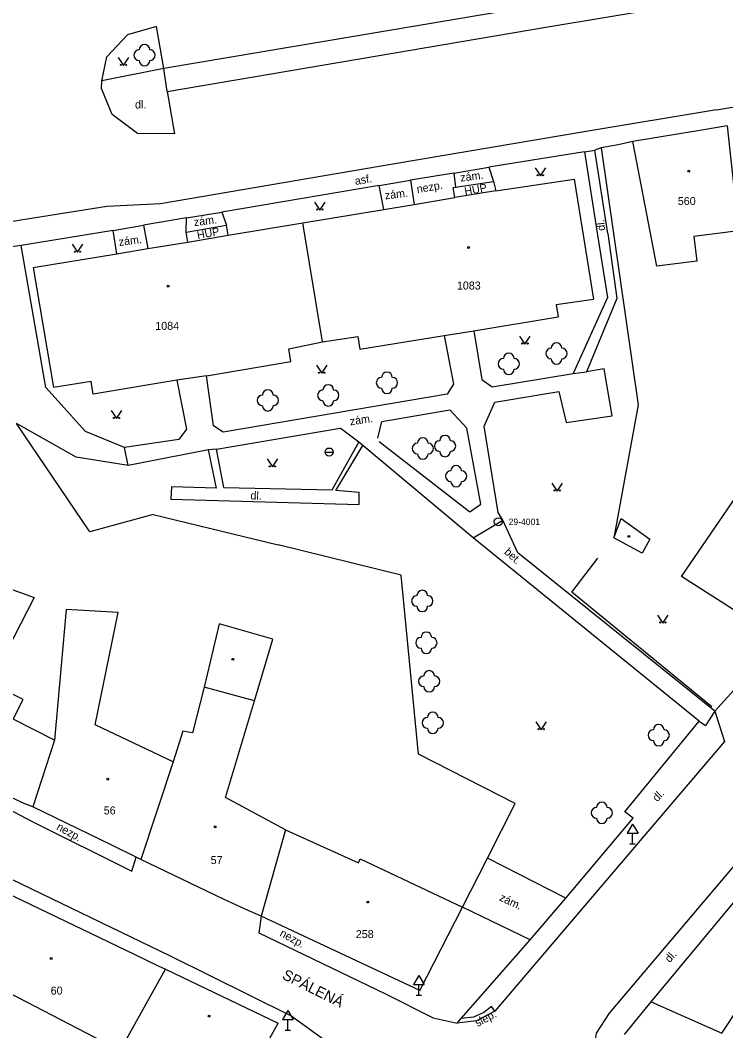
# Model space of a CAD drawing. Extents: x -794191 to -788944, y -1117087 to -1105044.
# Drawn here: x -791320.5 to -791254.3, y -1110428.4 to -1110333.6 of the extents above; entities that cross this region are included whole.
import ezdxf

# ---------------------------------------------------------------- set-up
doc = ezdxf.new("R2010")
doc.units = 0
for name, color, linetype in [('Doplněk polohopisu', 7, 'Continuous'), ('Doplňkové značky', 7, 'Continuous'), ('Hranice - ploty_ zdi', 7, 'Continuous'), ('Komunikace', 7, 'Continuous'), ('Názvy ulic_ silnic_ žel_', 7, 'Continuous'), ('Pomocné popisy', 7, 'Continuous'), ('Stavební objekty', 7, 'Continuous'), ('temporary_level_1', 7, 'Continuous'), ('Zeleň', 7, 'Continuous'), ('Značky druhů budov', 7, 'Continuous'), ('Značky druhů pozemků', 7, 'Continuous'), ('Čísla popisná', 7, 'Continuous')]:
    doc.layers.add(name, color=color, linetype=linetype)

msp = doc.modelspace()

# ---------------------------------------------------------------- linework, layer by layer
at = {"layer": 'Doplněk polohopisu'}
for p, q in [((-791307.01, -1110338.15), (-791312.8, -1110339.3)), ((-791306.69, -1110340.3), (-791307.01, -1110338.15)), ((-791267.58, -1110345.97), (-791266.61, -1110345.82)), ((-791266.01, -1110345.58), (-791266.61, -1110345.82)), ((-791265.4, -1110353.63), (-791266.61, -1110345.82)), ((-791267.58, -1110345.97), (-791266.37, -1110353.78)), ((-791279.84, -1110347.97), (-791276.56, -1110347.41)), ((-791286.82, -1110349.11), (-791283.89, -1110348.63)), ((-791279.84, -1110347.97), (-791279.67, -1110349.27)), ((-791304.86, -1110352.14), (-791301.55, -1110351.61)), ((-791311.75, -1110353.34), (-791320.37, -1110354.74)), ((-791311.75, -1110353.34), (-791308.89, -1110352.85)), ((-791311.41, -1110355.51), (-791311.75, -1110353.34)), ((-791320.37, -1110354.74), (-791324.77, -1110355.39)), ((-791268.64, -1110366.75), (-791267.41, -1110366.59)), ((-791302.34, -1110371.65), (-791302.99, -1110366.96)), ((-791275.99, -1110369.44), (-791269.99, -1110368.44)), ((-791269.99, -1110368.44), (-791269.31, -1110371.32)), ((-791276.99, -1110371.68), (-791275.99, -1110369.44)), ((-791278.62, -1110371.88), (-791280.19, -1110370.15)), ((-791269.31, -1110371.32), (-791265, -1110370.72)), ((-791288.72, -1110373.18), (-791290.49, -1110371.87)), ((-791277.29, -1110378.99), (-791278.62, -1110371.88)), ((-791275.67, -1110379.78), (-791276.99, -1110371.68)), ((-791291.24, -1110377.65), (-791288.72, -1110373.18)), ((-791288.34, -1110373.48), (-791288.72, -1110373.18)), ((-791286.83, -1110373.1), (-791278.34, -1110379.7)), ((-791310.35, -1110375.38), (-791310.69, -1110373.69)), ((-791302.05, -1110373.82), (-791302.82, -1110373.91)), ((-791290.88, -1110377.71), (-791288.34, -1110373.48)), ((-791306.29, -1110377.36), (-791306.35, -1110378.53)), ((-791302.06, -1110377.48), (-791306.29, -1110377.36)), ((-791301.38, -1110377.42), (-791291.24, -1110377.65)), ((-791288.69, -1110377.89), (-791290.88, -1110377.71)), ((-791288.7, -1110379.02), (-791288.69, -1110377.89)), ((-791306.35, -1110378.53), (-791288.7, -1110379.02)), ((-791278.34, -1110379.7), (-791277.29, -1110378.99)), ((-791278, -1110382.14), (-791275.24, -1110380.49)), ((-791255.36, -1110398.4), (-791273.84, -1110383.54)), ((-791255.36, -1110398.4), (-791256.24, -1110399.72)), ((-791269.34, -1110415.92), (-791263.03, -1110408.42)), ((-791269.34, -1110415.92), (-791276.67, -1110412.17)), ((-791272.68, -1110419.82), (-791269.34, -1110415.92)), ((-791272.68, -1110419.82), (-791279.02, -1110416.77))]:
    msp.add_line(p, q, dxfattribs=at)
for points in [[(-791267.58, -1110345.97), (-791276.56, -1110347.41), (-791276.1, -1110348.75)], [(-791279.84, -1110347.97), (-791283.89, -1110348.63), (-791283.53, -1110350.89)], [(-791286.38, -1110351.37), (-791286.82, -1110349.11), (-791301.55, -1110351.61), (-791301.12, -1110352.85)], [(-791304.9, -1110353.5), (-791304.86, -1110352.14), (-791308.89, -1110352.85), (-791308.5, -1110355.04)], [(-791266.37, -1110353.78), (-791265.43, -1110359.63), (-791268.64, -1110366.75)], [(-791265.4, -1110353.63), (-791264.56, -1110359.7), (-791267.41, -1110366.59)], [(-791314.35, -1110372.19), (-791318.07, -1110368.05), (-791320.37, -1110354.74)], [(-791277.95, -1110362.73), (-791277.19, -1110367.3), (-791276.25, -1110367.98), (-791268.64, -1110366.75)], [(-791280.72, -1110363.18), (-791279.85, -1110367.74), (-791280.45, -1110368.67), (-791301.43, -1110372.24), (-791302.34, -1110371.65)], [(-791265, -1110370.72), (-791265.74, -1110366.31), (-791267.41, -1110366.59)], [(-791305.79, -1110367.38), (-791304.86, -1110371.96), (-791305.6, -1110372.94), (-791310.69, -1110373.69), (-791314.35, -1110372.19)], [(-791286.96, -1110372.79), (-791286.56, -1110371.24), (-791280.19, -1110370.15)], [(-791302.06, -1110377.48), (-791302.82, -1110373.91), (-791310.35, -1110375.38), (-791315.2, -1110374.59), (-791320.8, -1110371.44)], [(-791301.38, -1110377.42), (-791302.05, -1110373.82), (-791290.49, -1110371.87)], [(-791256.83, -1110399.33), (-791278, -1110382.14), (-791288.34, -1110373.48)], [(-791273.84, -1110383.54), (-791275.24, -1110380.49), (-791275.67, -1110379.78)], [(-791263.03, -1110408.42), (-791263.81, -1110407.82), (-791256.83, -1110399.33), (-791256.24, -1110399.72)], [(-791279.51, -1110427.62), (-791279.15, -1110427.21), (-791272.68, -1110419.82)], [(-791275.99, -1110426.52), (-791276.29, -1110426.07), (-791277.03, -1110426.63), (-791277.97, -1110427.06), (-791279.15, -1110427.21)]]:
    msp.add_lwpolyline(points, dxfattribs=at)
at = {"layer": 'Doplňkové značky'}
for p, q in [((-791291.885, -1110374.1), (-791291.135, -1110374.1)), ((-791263.07, -1110408.974), (-791263.57, -1110409.84)), ((-791263.07, -1110408.974), (-791262.57, -1110409.84)), ((-791263.57, -1110409.84), (-791262.57, -1110409.84)), ((-791263.07, -1110410.84), (-791263.07, -1110409.84)), ((-791263.32, -1110410.84), (-791262.82, -1110410.84)), ((-791283.1, -1110423.154), (-791283.6, -1110424.02)), ((-791283.1, -1110423.154), (-791282.6, -1110424.02)), ((-791283.6, -1110424.02), (-791282.6, -1110424.02)), ((-791283.1, -1110425.02), (-791283.1, -1110424.02)), ((-791283.35, -1110425.02), (-791282.85, -1110425.02)), ((-791295.37, -1110426.434), (-791295.87, -1110427.3)), ((-791295.87, -1110427.3), (-791294.87, -1110427.3)), ((-791295.37, -1110426.434), (-791294.87, -1110427.3)), ((-791295.37, -1110428.3), (-791295.37, -1110427.3)), ((-791295.62, -1110428.3), (-791295.12, -1110428.3))]:
    msp.add_line(p, q, dxfattribs=at)
msp.add_circle((-791291.51, -1110374.1), 0.375, dxfattribs=at)
at = {"layer": 'Hranice - ploty_ zdi'}
for p, q in [((-791264.44, -1110345.31), (-791266.01, -1110345.58)), ((-791266.01, -1110345.58), (-791262.54, -1110369.69)), ((-791263.05, -1110345), (-791264.44, -1110345.31)), ((-791262.54, -1110369.69), (-791264.83, -1110382.15)), ((-791313.94, -1110381.58), (-791320.8, -1110371.44)), ((-791308.01, -1110379.96), (-791313.94, -1110381.58)), ((-791284.77, -1110385.65), (-791296.3, -1110382.81)), ((-791283.15, -1110402.43), (-791284.77, -1110385.65)), ((-791274.09, -1110407.05), (-791283.15, -1110402.43)), ((-791276.67, -1110412.17), (-791274.09, -1110407.05)), ((-791279.02, -1110416.77), (-791276.67, -1110412.17))]:
    msp.add_line(p, q, dxfattribs=at)
msp.add_lwpolyline([(-791255.64, -1110397.98), (-791268.76, -1110387.25), (-791266.34, -1110384.04)], dxfattribs=at)
at = {"layer": 'Komunikace'}
for p, q in [((-791271.03, -1110334.25), (-791239.46, -1110328.99)), ((-791271.22, -1110332.11), (-791307.01, -1110338.15)), ((-791307.7, -1110334.21), (-791310.4, -1110335)), ((-791307.01, -1110338.15), (-791307.7, -1110334.21)), ((-791306.69, -1110340.3), (-791271.03, -1110334.25)), ((-791310.4, -1110335), (-791312.33, -1110337.07)), ((-791312.8, -1110339.3), (-791312.33, -1110337.07)), ((-791255.2, -1110342.02), (-791251.93, -1110341.47)), ((-791255.36, -1110398.4), (-791252.72, -1110395.44)), ((-791255.36, -1110398.4), (-791254.47, -1110401.24)), ((-791254.47, -1110401.24), (-791275.99, -1110426.52)), ((-791286.24, -1110424.9), (-791281.75, -1110427.15)), ((-791281.75, -1110427.15), (-791279.51, -1110427.62))]:
    msp.add_line(p, q, dxfattribs=at)
for points in [[(-791306.69, -1110340.3), (-791305.99, -1110344.29), (-791309.46, -1110344.25), (-791311.85, -1110342.46), (-791312.83, -1110340.02), (-791312.8, -1110339.3)], [(-791255.2, -1110342.02), (-791267.42, -1110344.05), (-791285.53, -1110347.13), (-791307.32, -1110350.84), (-791312.35, -1110351.08), (-791339.49, -1110355.39)], [(-791354.35, -1110391.15), (-791331.79, -1110402.16), (-791319.34, -1110408.72), (-791310.01, -1110413.39), (-791309.59, -1110412.08)], [(-791265.25, -1110426.71), (-791246.44, -1110404.49), (-791244.42, -1110405.28)], [(-791289.35, -1110431.09), (-791295.1, -1110426.94), (-791306.38, -1110421.34), (-791325.01, -1110412.36), (-791330.66, -1110409.29), (-791334.64, -1110406.9), (-791335.73, -1110407.62)], [(-791297.87, -1110417.6), (-791298.11, -1110419.16), (-791286.24, -1110424.9)], [(-791275.99, -1110426.52), (-791277.71, -1110427.43), (-791279.51, -1110427.62)], [(-791266.72, -1110430.06), (-791266.45, -1110428.58), (-791265.25, -1110426.71)]]:
    msp.add_lwpolyline(points, dxfattribs=at)
at = {"layer": 'Stavební objekty'}
for p, q in [((-791256.59, -1110343.92), (-791263.05, -1110345)), ((-791254.22, -1110343.52), (-791256.59, -1110343.92)), ((-791260.81, -1110356.68), (-791263.05, -1110345)), ((-791279.72, -1110350.26), (-791279.89, -1110349.31)), ((-791304.9, -1110353.5), (-791301.12, -1110352.85)), ((-791300.96, -1110353.79), (-791301.12, -1110352.85)), ((-791300.96, -1110353.79), (-791293.96, -1110352.63)), ((-791292.14, -1110363.77), (-791293.96, -1110352.63)), ((-791304.74, -1110354.42), (-791304.9, -1110353.5)), ((-791304.74, -1110354.42), (-791300.96, -1110353.79)), ((-791319.23, -1110356.8), (-791317.35, -1110368.04)), ((-791270.25, -1110360.26), (-791266.74, -1110359.76)), ((-791270.25, -1110360.26), (-791270.06, -1110361.44)), ((-791258.48, -1110385.77), (-791249.13, -1110372.06)), ((-791308.01, -1110379.96), (-791296.3, -1110382.81)), ((-791250.02, -1110391.18), (-791258.48, -1110385.77)), ((-791317.25, -1110401.11), (-791319.27, -1110407.37)), ((-791306.11, -1110403.14), (-791309.15, -1110412.28)), ((-791295.61, -1110409.5), (-791297.87, -1110417.6)), ((-791288.61, -1110412.23), (-791279.02, -1110416.77)), ((-791283.01, -1110424.57), (-791279.02, -1110416.77)), ((-791283.01, -1110424.57), (-791297.87, -1110417.6)), ((-791311.1, -1110430.19), (-791306.83, -1110422.56)), ((-791306.83, -1110422.56), (-791296.3, -1110427.63)), ((-791300.31, -1110434.92), (-791296.3, -1110427.63))]:
    msp.add_line(p, q, dxfattribs=at)
for points in [[(-791254.22, -1110343.52), (-791253.14, -1110353.37), (-791257.34, -1110353.89), (-791257.05, -1110356.21), (-791260.81, -1110356.68)], [(-791275.88, -1110349.63), (-791268.56, -1110348.52), (-791266.74, -1110359.76)], [(-791279.89, -1110349.31), (-791279.67, -1110349.27), (-791276.1, -1110348.75), (-791275.88, -1110349.63), (-791279.72, -1110350.26)], [(-791293.96, -1110352.63), (-791286.38, -1110351.37), (-791283.53, -1110350.89), (-791279.72, -1110350.26)], [(-791319.23, -1110356.8), (-791311.41, -1110355.51), (-791308.5, -1110355.04), (-791304.74, -1110354.42)], [(-791263.85, -1110428.7), (-791261.34, -1110425.65), (-791249.93, -1110411.93), (-791244.42, -1110405.28), (-791242.67, -1110403.17), (-791236.78, -1110396.12), (-791228.93, -1110386.7), (-791226.98, -1110384.4), (-791226.48, -1110383.69), (-791225.99, -1110383.12), (-791223.98, -1110380.75), (-791216.26, -1110371.36), (-791215.19, -1110370.08), (-791214.54, -1110369.28), (-791211.29, -1110365.49), (-791206.39, -1110359.6), (-791205.91, -1110359.02)], [(-791302.99, -1110366.96), (-791295.1, -1110365.61), (-791295.3, -1110364.43), (-791292.14, -1110363.77), (-791288.81, -1110363.28), (-791288.62, -1110364.47), (-791280.72, -1110363.18), (-791277.95, -1110362.73), (-791270.06, -1110361.44)], [(-791302.99, -1110366.96), (-791305.79, -1110367.38), (-791313.63, -1110368.68), (-791313.82, -1110367.49), (-791317.35, -1110368.04)], [(-791305.22, -1110400.26), (-791306.11, -1110403.14), (-791313.42, -1110399.68), (-791311.29, -1110389.14), (-791316.14, -1110388.86), (-791317.25, -1110401.11)], [(-791298.51, -1110397.41), (-791296.78, -1110391.63), (-791301.81, -1110390.21), (-791303.21, -1110396.13)], [(-791317.25, -1110401.11), (-791321.12, -1110399.15), (-791320.19, -1110397.29), (-791323.27, -1110395.76), (-791324.3, -1110397.54), (-791328.71, -1110395.31)], [(-791295.61, -1110409.5), (-791301.22, -1110406.49), (-791298.51, -1110397.41), (-791303.21, -1110396.13), (-791304.31, -1110400.42), (-791305.22, -1110400.26)], [(-791319.27, -1110407.37), (-791320.03, -1110407.07), (-791321.96, -1110406.16), (-791331.58, -1110401.66)], [(-791309.15, -1110412.28), (-791309.59, -1110412.08), (-791311.88, -1110410.96), (-791319.27, -1110407.37)], [(-791295.61, -1110409.5), (-791288.77, -1110412.6), (-791288.61, -1110412.23)], [(-791331.58, -1110410.78), (-791321.01, -1110415.76), (-791309.79, -1110421.18), (-791307.52, -1110422.26), (-791306.83, -1110422.56)], [(-791297.87, -1110417.6), (-791299.39, -1110416.96), (-791301.41, -1110416.01), (-791309.15, -1110412.28)], [(-791261.34, -1110425.65), (-791254.71, -1110428.58), (-791253.05, -1110426.08), (-791251.64, -1110427.23), (-791250.18, -1110425.45), (-791249.1, -1110424.13), (-791242.94, -1110416.61)], [(-791332.3, -1110419.22), (-791324.72, -1110423.15), (-791311.1, -1110430.19)]]:
    msp.add_lwpolyline(points, dxfattribs=at)
for points in [[(-791264.83, -1110382.15), (-791264.15, -1110380.32), (-791261.46, -1110382.27), (-791262.19, -1110383.58)], [(-791323.94, -1110386.03), (-791319.15, -1110387.74), (-791322.34, -1110393.95), (-791326.74, -1110391.48)]]:
    msp.add_lwpolyline(points, close=True, dxfattribs=at)
at = {"layer": 'temporary_level_1'}
for radius in [0.375, 0.0005]:
    msp.add_circle((-791275.66, -1110380.64), radius, dxfattribs=at)
at = {"layer": 'Zeleň'}
for centre in [(-791308.81, -1110336.9), (-791270.21, -1110364.87), (-791274.68, -1110365.83), (-791286.09, -1110367.61), (-791297.25, -1110369.26), (-791291.59, -1110368.79), (-791282.73, -1110373.77), (-791280.65, -1110373.54), (-791279.61, -1110376.36), (-791282.78, -1110388.06), (-791282.4, -1110391.98), (-791282.14, -1110395.59), (-791281.8, -1110399.49), (-791260.63, -1110400.64), (-791265.96, -1110407.92)]:
    msp.add_circle(centre, 0.0005, dxfattribs=at)
for centre, start, end in [((-791308.81, -1110336.4), 0, 179.99999), ((-791309.31, -1110336.9), 89.99999, 269.99999), ((-791308.31, -1110336.9), 270, 89.99999), ((-791308.81, -1110337.4), 179.99999, 359.99999), ((-791270.71, -1110364.87), 89.99999, 269.99999), ((-791270.21, -1110364.37), 0, 179.99999), ((-791269.71, -1110364.87), 270, 89.99999), ((-791275.18, -1110365.83), 89.99999, 269.99999), ((-791274.68, -1110365.33), 0, 179.99999), ((-791274.18, -1110365.83), 270, 89.99999), ((-791270.21, -1110365.37), 179.99999, 359.99999), ((-791286.09, -1110367.11), 0, 179.99999), ((-791274.68, -1110366.33), 179.99999, 359.99999), ((-791286.59, -1110367.61), 89.99999, 269.99999), ((-791285.59, -1110367.61), 270, 89.99999), ((-791297.25, -1110368.76), 0, 179.99999), ((-791292.09, -1110368.79), 89.99999, 269.99999), ((-791291.59, -1110368.29), 0, 179.99999), ((-791291.09, -1110368.79), 270, 89.99999), ((-791286.09, -1110368.11), 179.99999, 359.99999), ((-791297.75, -1110369.26), 89.99999, 269.99999), ((-791296.75, -1110369.26), 270, 89.99999), ((-791291.59, -1110369.29), 179.99999, 359.99999), ((-791297.25, -1110369.76), 179.99999, 359.99999), ((-791283.23, -1110373.77), 89.99999, 269.99999), ((-791282.73, -1110373.27), 0, 179.99999), ((-791282.23, -1110373.77), 270, 89.99999), ((-791281.15, -1110373.54), 89.99999, 269.99999), ((-791280.65, -1110373.04), 0, 179.99999), ((-791280.15, -1110373.54), 270, 89.99999), ((-791280.65, -1110374.04), 179.99999, 359.99999), ((-791282.73, -1110374.27), 179.99999, 359.99999), ((-791280.11, -1110376.36), 89.99999, 269.99999), ((-791279.61, -1110375.86), 0, 179.99999), ((-791279.11, -1110376.36), 270, 89.99999), ((-791279.61, -1110376.86), 179.99999, 359.99999), ((-791282.78, -1110387.56), 0, 179.99999), ((-791283.28, -1110388.06), 89.99999, 269.99999), ((-791282.28, -1110388.06), 270, 89.99999), ((-791282.78, -1110388.56), 179.99999, 359.99999), ((-791282.4, -1110391.48), 0, 179.99999), ((-791282.9, -1110391.98), 89.99999, 269.99999), ((-791281.9, -1110391.98), 270, 89.99999), ((-791282.4, -1110392.48), 179.99999, 359.99999), ((-791282.64, -1110395.59), 89.99999, 269.99999), ((-791282.14, -1110395.09), 0, 179.99999), ((-791281.64, -1110395.59), 270, 89.99999), ((-791282.14, -1110396.09), 179.99999, 359.99999), ((-791281.8, -1110398.99), 0, 179.99999), ((-791282.3, -1110399.49), 89.99999, 269.99999), ((-791281.3, -1110399.49), 270, 89.99999), ((-791260.63, -1110400.14), 0, 179.99999), ((-791281.8, -1110399.99), 179.99999, 359.99999), ((-791261.13, -1110400.64), 89.99999, 269.99999), ((-791260.13, -1110400.64), 270, 89.99999), ((-791260.63, -1110401.14), 179.99999, 359.99999), ((-791265.96, -1110407.42), 0, 179.99999), ((-791266.46, -1110407.92), 89.99999, 269.99999), ((-791265.46, -1110407.92), 270, 89.99999), ((-791265.96, -1110408.42), 179.99999, 359.99999)]:
    msp.add_arc(centre, 0.5, start, end, dxfattribs=at)
at = {"layer": 'Značky druhů budov'}
for centre in [(-791257.82, -1110347.78), (-791278.44, -1110354.94), (-791306.6, -1110358.56), (-791263.43, -1110382.01), (-791300.54, -1110393.53), (-791312.26, -1110404.76), (-791302.2, -1110409.24), (-791287.88, -1110416.28), (-791317.55, -1110421.57), (-791302.76, -1110426.97)]:
    msp.add_circle(centre, 0.0875, dxfattribs=at)
at = {"layer": 'Značky druhů pozemků'}
for points in [[(-791311.28, -1110337.12), (-791310.78, -1110337.87), (-791310.28, -1110337.12)], [(-791272.22, -1110347.46), (-791271.72, -1110348.21), (-791271.22, -1110347.46)], [(-791292.88, -1110350.67), (-791292.38, -1110351.42), (-791291.88, -1110350.67)], [(-791315.6, -1110354.63), (-791315.1, -1110355.38), (-791314.6, -1110354.63)], [(-791273.66, -1110363.23), (-791273.16, -1110363.98), (-791272.66, -1110363.23)], [(-791292.71, -1110365.97), (-791292.21, -1110366.72), (-791291.71, -1110365.97)], [(-791311.94, -1110370.21), (-791311.44, -1110370.96), (-791310.94, -1110370.21)], [(-791297.33, -1110374.75), (-791296.83, -1110375.5), (-791296.33, -1110374.75)], [(-791270.64, -1110377.01), (-791270.14, -1110377.76), (-791269.64, -1110377.01)], [(-791260.74, -1110389.38), (-791260.24, -1110390.13), (-791259.74, -1110389.38)], [(-791272.15, -1110399.38), (-791271.65, -1110400.13), (-791271.15, -1110399.38)]]:
    msp.add_lwpolyline(points, dxfattribs=at)
for centre in [(-791311.03, -1110337.82), (-791310.53, -1110337.82), (-791271.97, -1110348.16), (-791271.47, -1110348.16), (-791292.63, -1110351.37), (-791292.13, -1110351.37), (-791315.35, -1110355.33), (-791314.85, -1110355.33), (-791273.41, -1110363.93), (-791272.91, -1110363.93), (-791292.46, -1110366.67), (-791291.96, -1110366.67), (-791311.69, -1110370.91), (-791311.19, -1110370.91), (-791297.08, -1110375.45), (-791296.58, -1110375.45), (-791270.39, -1110377.71), (-791269.89, -1110377.71), (-791260.49, -1110390.08), (-791259.99, -1110390.08), (-791271.9, -1110400.08), (-791271.4, -1110400.08)]:
    msp.add_circle(centre, 0.05, dxfattribs=at)

# ---------------------------------------------------------------- texts
at = {"layer": 'Názvy ulic_ silnic_ žel_'}
msp.add_text('SPÁLENÁ', height=1, rotation=333.41028, dxfattribs=at).set_placement((-791295.98, -1110423.44))
at = {"layer": 'Pomocné popisy'}
msp.add_text('dl.', height=0.75, dxfattribs=at).set_placement((-791309.7, -1110341.9))
for s, rotation, p in [('asf.', 9.83389, (-791289.04, -1110349.08)), ('zám.', 7.09699, (-791279.18, -1110348.76)), ('zám.', 7.09699, (-791286.25, -1110350.43)), ('nezp.', 9.83389, (-791283.24, -1110349.84)), ('HUP', 10.65173, (-791278.76, -1110350.05)), ('zám.', 7.09699, (-791304.14, -1110352.93)), ('dl.', 95.71059, (-791265.64, -1110353.33)), ('HUP', 10.65173, (-791303.82, -1110354.16)), ('zám.', 7.09699, (-791311.18, -1110354.79)), ('zám.', 8.70496, (-791289.52, -1110371.61)), ('dl.', 358.01433, (-791298.892, -1110378.538)), ('bet.', 317.27528, (-791275.16, -1110383.55)), ('dl.', 46.18104, (-791260.775, -1110406.933)), ('nezp.', 331.15014, (-791317.12, -1110409.45)), ('zám.', 334.88458, (-791275.629, -1110416.108)), ('nezp.', 331.15014, (-791296.2, -1110419.42)), ('dl.', 47.37519, (-791259.6, -1110422.01)), ('slep.', 27.62775, (-791277.613, -1110428.002))]:
    msp.add_text(s, height=0.75, rotation=rotation, dxfattribs=at).set_placement(p)
at = {"layer": 'temporary_level_1'}
msp.add_text('29-4001', height=0.6, dxfattribs=at).set_placement((-791274.69, -1110380.94))
at = {"layer": 'Čísla popisná'}
for s, p in [('560', (-791258.84, -1110350.95)), ('1083', (-791279.54, -1110358.87)), ('1084', (-791307.8, -1110362.65)), ('56', (-791312.63, -1110408.07)), ('57', (-791302.61, -1110412.72)), ('258', (-791289.01, -1110419.66)), ('60', (-791317.6, -1110424.96))]:
    msp.add_text(s, height=0.75, dxfattribs=at).set_placement(p)

doc.saveas('drawing.dxf')
